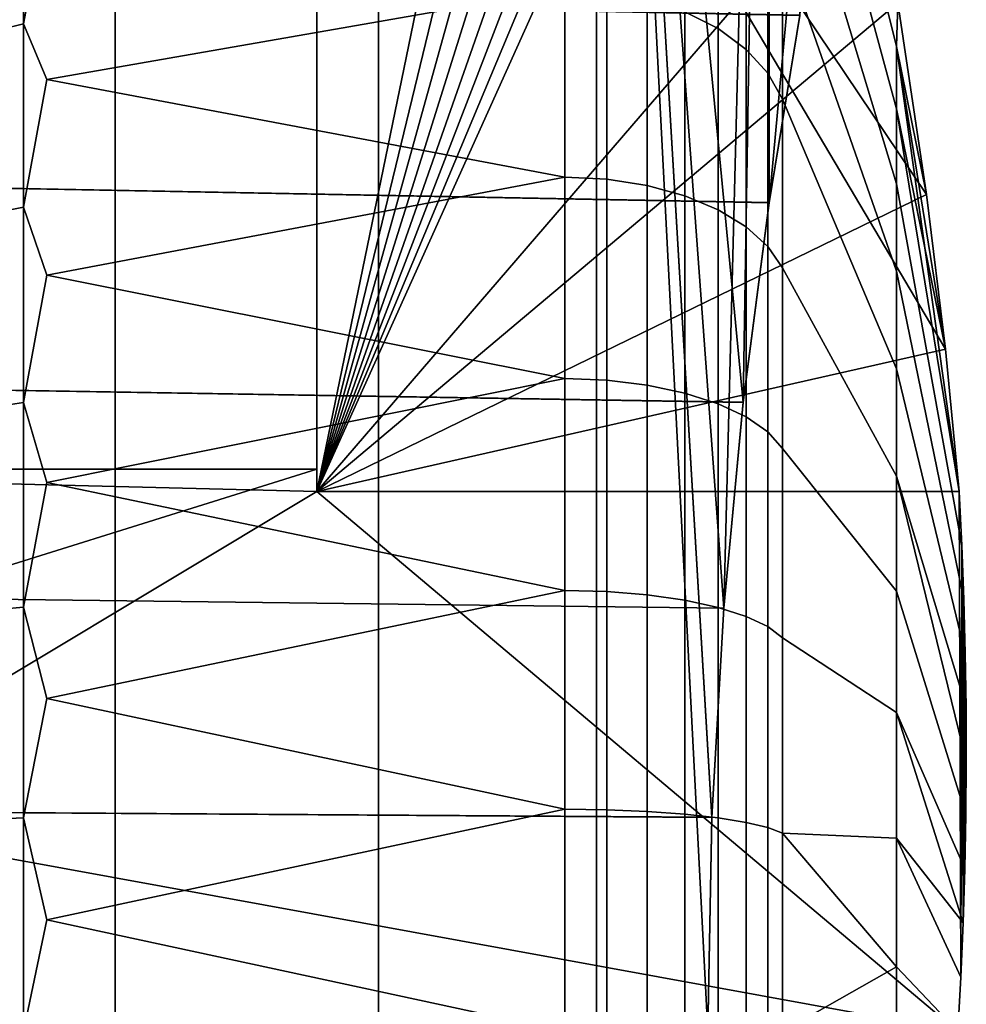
# Model space of a CAD drawing. Header units: metres. Extents: x -109 to 109, y -100 to 76.
# Tile 310 of 337: x 87.34 to 89.44, y 34.06 to 36.25. Entities that reach past the tile are written whole.
import ezdxf

# ---------------------------------------------------------------- set-up
doc = ezdxf.new("R2010")
doc.units = ezdxf.units.M
doc.layers.add('solid_21062310', color=7, linetype='CONTINUOUS')

msp = doc.modelspace()

# ---------------------------------------------------------------- linework, layer by layer
at = {"layer": 'solid_21062310'}
for points in [[(86.874825, 38.799999, -7.832941), (87.55188, 38.799999, -6.844851), (87.552811, 19.5, -6.843635), (86.874214, 19.5, -7.834266)], [(87.55188, 38.799999, 6.844851), (86.874825, 38.799999, 7.832941), (86.874214, 19.5, 7.834267), (87.552811, 19.5, 6.843635)], [(87.55188, 38.799999, -6.844851), (88.137276, 38.799999, -5.793441), (88.137115, 19.5, -5.794613), (87.552811, 19.5, -6.843635)], [(88.137276, 38.799999, 5.793441), (87.55188, 38.799999, 6.844851), (87.552811, 19.5, 6.843635), (88.137115, 19.5, 5.794613)], [(88.137276, 38.799999, -5.793441), (88.621597, 38.799999, -4.697328), (88.622131, 19.5, -4.696152), (88.137115, 19.5, -5.794613)], [(88.621597, 38.799999, 4.697328), (88.137276, 38.799999, 5.793441), (88.137115, 19.5, 5.794613), (88.622131, 19.5, 4.696152)], [(88.621597, 38.799999, -4.697328), (88.869316, 34, -4), (88.622131, 19.5, -4.696152)], [(88.869316, 34, 4), (88.621597, 38.799999, 4.697328), (88.622131, 19.5, 4.696152), (89.003731, 19.5, 3.557627)], [(88.621597, 38.799999, -4.697328), (88.878441, 34.476246, -3.971677), (88.869316, 34, -4)], [(88.621597, 38.799999, 4.697328), (88.869316, 34, 4), (88.878433, 34.476128, 3.971696)], [(88.621597, 38.799999, 4.697328), (88.878433, 34.476128, 3.971696), (88.905045, 34.941277, 3.887777)], [(88.621597, 38.799999, 4.697328), (88.905045, 34.941277, 3.887777), (88.948303, 35.398678, 3.746954)], [(88.621597, 38.799999, 4.697328), (88.948303, 35.398678, 3.746954), (89.005798, 35.842552, 3.550341), (89.003517, 38.799999, 3.556826)], [(88.621597, 38.799999, -4.697328), (89.003517, 38.799999, -3.556826), (88.90506, 34.941483, -3.887725), (88.878441, 34.476246, -3.971677)], [(89.003517, 38.799999, -3.556826), (88.948341, 35.398956, -3.746843), (88.90506, 34.941483, -3.887725)], [(89.003517, 38.799999, -3.556826), (89.005852, 35.842865, -3.550169), (88.948341, 35.398956, -3.746843)], [(89.003517, 38.799999, 3.556826), (89.005798, 35.842552, 3.550341), (89.074142, 36.259129, 3.30014)], [(89.278465, 38.799999, -2.389685), (89.005852, 35.842865, -3.550169), (89.003517, 38.799999, -3.556826)], [(89.278465, 38.799999, -2.389685), (89.074181, 36.259361, -3.299997), (89.005852, 35.842865, -3.550169)], [(88, 37.878143, 0.75), (89.291512, 36.28672, 0.75), (89.355385, 35.861038, 0.75)], [(88, 37.878143, 0.75), (89.355385, 35.861038, 0.75), (89.397682, 35.517159, 0.75)], [(88, 35.200962, 0.75), (88, 37.878143, 0.75), (89.397682, 35.517159, 0.75), (89.428215, 35.200962, 0.75)], [(88, 35.200962, -0.75), (88.551727, 37.878143, -0.75), (88, 37.878143, -0.75)], [(88.647392, 37.868362, -0.75), (88.551727, 37.878143, -0.75), (88, 35.200962, -0.75)], [(88, 35.25, 0.721688), (88, 37.878143, -0.75), (88, 37.878143, 0.75), (88, 35.200962, 0.75)], [(88, 35.200962, -0.75), (88, 37.878143, -0.75), (88, 35.25, -0.721688)], [(88, 35.25, 0.721688), (88, 35.25, -0.721688), (88, 37.878143, -0.75)], [(88.734398, 37.842934, -0.75), (88.647392, 37.868362, -0.75), (88, 35.200962, -0.75)], [(88.81617, 37.800709, -0.75), (88.734398, 37.842934, -0.75), (88, 35.200962, -0.75)], [(88.891411, 37.742184, -0.75), (88.81617, 37.800709, -0.75), (88, 35.200962, -0.75)], [(88.953056, 37.672215, -0.75), (88.891411, 37.742184, -0.75), (88, 35.200962, -0.75)], [(89.000641, 37.591137, -0.75), (88.953056, 37.672215, -0.75), (88, 35.200962, -0.75)], [(89.000641, 37.591137, -0.75), (88, 35.200962, -0.75), (89.035118, 37.498283, -0.75)], [(88, 35.200962, -0.75), (89.230507, 36.629456, -0.75), (89.035118, 37.498283, -0.75)], [(89.291512, 36.28672, -0.75), (89.288818, 36.189964, -1.035682), (89.035118, 37.208424, -1.583198), (89.035118, 37.379131, -1.175567)], [(89.291512, 36.28672, 0.75), (89.035118, 37.379131, 1.175567), (89.035118, 37.208424, 1.583198), (89.288818, 36.189964, 1.035682)], [(89.288818, 36.189964, -1.035682), (89.288818, 36.05172, -1.288034), (89.035118, 36.988762, -1.966673), (89.035118, 37.208424, -1.583198)], [(89.288818, 36.189964, 1.035682), (89.035118, 37.208424, 1.583198), (89.035118, 36.988762, 1.966673), (89.288818, 36.05172, 1.288034)], [(89.288818, 36.05172, -1.288034), (89.288818, 35.884525, -1.522215), (89.035118, 36.723499, -2.320141), (89.035118, 36.988762, -1.966673)], [(89.288818, 36.05172, 1.288034), (89.035118, 36.988762, 1.966673), (89.035118, 36.723499, 2.320141), (89.288818, 35.884525, 1.522215)], [(89.288818, 35.884525, -1.522215), (89.288818, 35.69075, -1.73492), (89.035118, 36.416679, -2.63821), (89.035118, 36.723499, -2.320141)], [(89.288818, 35.884525, 1.522215), (89.035118, 36.723499, 2.320141), (89.035118, 36.416679, 2.63821), (89.288818, 35.69075, 1.73492)], [(88, 35.200962, -0.75), (89.291512, 36.28672, -0.75), (89.230507, 36.629456, -0.75)], [(88.818512, 36.641293, 2.832445), (88.818512, 36.267292, 3.139834), (88.892723, 36.229626, 3.096475), (88.892723, 36.597755, 2.794826)], [(88.818512, 36.641293, -2.832445), (88.892723, 36.597755, -2.794826), (88.892723, 36.229626, -3.096475), (88.818512, 36.267292, -3.139834)], [(87.348442, 36.240017, 3.245222), (87.348442, 36.614853, 2.951557), (87.300133, 36.60162, 2.93662), (87.300133, 36.22868, 3.228799)], [(87.348442, 36.614853, -2.951557), (87.348442, 36.240017, -3.245222), (87.300133, 36.22868, -3.228799), (87.300133, 36.60162, -2.93662)], [(87.348442, 36.614853, -2.951557), (87.400002, 36.517822, -3.043529), (87.348442, 36.240017, -3.245222)], [(87.348442, 36.240017, 3.245222), (87.400002, 36.517822, 3.043529), (87.348442, 36.614853, 2.951557)], [(88.892723, 36.597755, 2.794826), (88.892723, 36.229626, 3.096475), (88.954956, 36.183559, 3.043332), (88.954956, 36.544502, 2.748692)], [(88.892723, 36.597755, -2.794826), (88.954956, 36.544502, -2.748692), (88.954956, 36.183559, -3.043332), (88.892723, 36.229626, -3.096475)], [(88.954956, 36.544502, 2.748692), (88.954956, 36.183559, 3.043332), (89.003036, 36.130642, 2.982307), (89.003036, 36.483326, 2.695715)], [(88.954956, 36.544502, -2.748692), (89.003036, 36.483326, -2.695715), (89.003036, 36.130642, -2.982307), (88.954956, 36.183559, -3.043332)], [(87.348442, 36.240017, -3.245222), (87.400002, 36.517822, -3.043529), (88.551727, 36.318066, -3.198293), (87.400002, 36.116512, -3.335096)], [(87.348442, 36.240017, 3.245222), (87.400002, 36.116512, 3.335096), (88.551727, 36.318066, 3.198293), (87.400002, 36.517822, 3.043529)], [(89.003036, 36.483326, -2.695715), (89.035118, 36.416679, -2.63821), (89.035118, 36.07299, -2.916026), (89.003036, 36.130642, -2.982307)], [(89.003036, 36.483326, 2.695715), (89.003036, 36.130642, 2.982307), (89.035118, 36.07299, 2.916026), (89.035118, 36.416679, 2.63821)], [(89.288818, 35.69075, -1.73492), (89.288818, 35.473118, -1.92315), (89.035118, 36.07299, -2.916026), (89.035118, 36.416679, -2.63821)], [(89.288818, 35.69075, 1.73492), (89.035118, 36.416679, 2.63821), (89.035118, 36.07299, 2.916026), (89.288818, 35.473118, 1.92315)], [(89.005852, 35.842865, -3.550169), (89.074181, 36.259361, -3.299997), (84.5, 36.350437, -3.236081), (84.5, 35.927643, -3.504838)], [(89.005798, 35.842552, 3.550341), (84.5, 35.927643, 3.504838), (84.5, 36.350437, 3.236081), (89.074142, 36.259129, 3.30014)], [(88.551727, 36.318066, -3.198293), (88.551727, 35.899731, -3.463166), (87.400002, 36.116512, -3.335096)], [(88.551727, 35.899731, 3.463166), (88.551727, 36.318066, 3.198293), (87.400002, 36.116512, 3.335096)], [(88.64492, 35.894962, -3.455788), (88.551727, 35.899731, -3.463166), (88.551727, 36.318066, -3.198293), (88.64492, 36.312283, -3.191663)], [(88.64492, 35.894962, 3.455788), (88.64492, 36.312283, 3.191663), (88.551727, 36.318066, 3.198293), (88.551727, 35.899731, 3.463166)], [(88.64492, 36.312283, 3.191663), (88.64492, 35.894962, 3.455788), (88.734932, 35.880852, 3.433861), (88.734932, 36.295166, 3.171941)], [(88.64492, 36.312283, -3.191663), (88.734932, 36.295166, -3.171941), (88.734932, 35.880852, -3.433861), (88.64492, 35.894962, -3.455788)], [(88.734932, 36.295166, 3.171941), (88.734932, 35.880852, 3.433861), (88.818512, 35.857868, 3.398162), (88.818512, 36.267292, 3.139834)], [(88.734932, 36.295166, -3.171941), (88.818512, 36.267292, -3.139834), (88.818512, 35.857868, -3.398162), (88.734932, 35.880852, -3.433861)], [(88, 35.200962, -0.75), (89.355385, 35.861038, -0.75), (89.291512, 36.28672, -0.75)], [(89.355385, 35.861038, -0.75), (89.288818, 36.189964, -1.035682), (89.291512, 36.28672, -0.75)], [(89.355385, 35.861038, 0.75), (89.291512, 36.28672, 0.75), (89.288818, 36.189964, 1.035682)], [(88.818512, 36.267292, 3.139834), (88.818512, 35.857868, 3.398162), (88.892723, 35.826809, 3.349949), (88.892723, 36.229626, 3.096475)], [(88.818512, 36.267292, -3.139834), (88.892723, 36.229626, -3.096475), (88.892723, 35.826809, -3.349949), (88.818512, 35.857868, -3.398162)], [(87.348442, 35.832516, 3.491565), (87.348442, 36.240017, 3.245222), (87.300133, 36.22868, 3.228799), (87.300133, 35.823242, 3.473895)], [(87.348442, 36.240017, -3.245222), (87.348442, 35.832516, -3.491565), (87.300133, 35.823242, -3.473895), (87.300133, 36.22868, -3.228799)], [(87.348442, 36.240017, -3.245222), (87.400002, 36.116512, -3.335096), (87.348442, 35.832516, -3.491565)], [(87.348442, 35.832516, 3.491565), (87.400002, 36.116512, 3.335096), (87.348442, 36.240017, 3.245222)], [(88.892723, 36.229626, 3.096475), (88.892723, 35.826809, 3.349949), (88.954956, 35.788826, 3.29088), (88.954956, 36.183559, 3.043332)], [(88.892723, 36.229626, -3.096475), (88.954956, 36.183559, -3.043332), (88.954956, 35.788826, -3.29088), (88.892723, 35.826809, -3.349949)], [(89.428215, 35.200962, -0.75), (89.288818, 36.05172, -1.288034), (89.288818, 36.189964, -1.035682)], [(89.397682, 35.517159, -0.75), (89.428215, 35.200962, -0.75), (89.288818, 36.189964, -1.035682)], [(89.355385, 35.861038, -0.75), (89.397682, 35.517159, -0.75), (89.288818, 36.189964, -1.035682)], [(89.355385, 35.861038, 0.75), (89.288818, 36.189964, 1.035682), (89.288818, 36.05172, 1.288034), (89.397682, 35.517159, 0.75)], [(88.954956, 36.183559, 3.043332), (88.954956, 35.788826, 3.29088), (89.003036, 35.745201, 3.223052), (89.003036, 36.130642, 2.982307)], [(88.954956, 36.183559, -3.043332), (89.003036, 36.130642, -2.982307), (89.003036, 35.745201, -3.223052), (88.954956, 35.788826, -3.29088)], [(89.003036, 36.130642, -2.982307), (89.035118, 36.07299, -2.916026), (89.035118, 35.69767, -3.14935), (89.003036, 35.745201, -3.223052)], [(89.003036, 36.130642, 2.982307), (89.003036, 35.745201, 3.223052), (89.035118, 35.69767, 3.14935), (89.035118, 36.07299, 2.916026)], [(87.348442, 35.832516, -3.491565), (87.400002, 36.116512, -3.335096), (88.551727, 35.899731, -3.463166), (87.400002, 35.681828, -3.574068)], [(87.348442, 35.832516, 3.491565), (87.400002, 35.681828, 3.574068), (88.551727, 35.899731, 3.463166), (87.400002, 36.116512, 3.335096)], [(89.288818, 35.473118, -1.92315), (89.288818, 35.234703, -2.084247), (89.035118, 35.69767, -3.14935), (89.035118, 36.07299, -2.916026)], [(89.288818, 35.473118, 1.92315), (89.035118, 36.07299, 2.916026), (89.035118, 35.69767, 3.14935), (89.288818, 35.234703, 2.084247)], [(89.428215, 35.200962, -0.75), (89.434143, 35.080811, -0.819369), (89.288818, 35.884525, -1.522215), (89.288818, 36.05172, -1.288034)], [(89.428215, 35.200962, 0.75), (89.288818, 36.05172, 1.288034), (89.288818, 35.884525, 1.522215), (89.434143, 35.080811, 0.819369)], [(89.428215, 35.200962, 0.75), (89.397682, 35.517159, 0.75), (89.288818, 36.05172, 1.288034)], [(88.948341, 35.398956, -3.746843), (89.005852, 35.842865, -3.550169), (84.5, 35.927643, -3.504838), (84.5, 35.472012, -3.718842)], [(88.948303, 35.398678, 3.746954), (84.5, 35.472012, 3.718842), (84.5, 35.927643, 3.504838), (89.005798, 35.842552, 3.550341)], [(88.551727, 35.899731, -3.463166), (88.551727, 35.45155, -3.673623), (87.400002, 35.681828, -3.574068)], [(88.551727, 35.45155, 3.673623), (88.551727, 35.899731, 3.463166), (87.400002, 35.681828, 3.574068)], [(88.64492, 35.447887, -3.665648), (88.551727, 35.45155, -3.673623), (88.551727, 35.899731, -3.463166), (88.64492, 35.894962, -3.455788)], [(88.64492, 35.447887, 3.665648), (88.64492, 35.894962, 3.455788), (88.551727, 35.899731, 3.463166), (88.551727, 35.45155, 3.673623)], [(88.64492, 35.894962, 3.455788), (88.64492, 35.447887, 3.665648), (88.734932, 35.437054, 3.641959), (88.734932, 35.880852, 3.433861)], [(88.64492, 35.894962, -3.455788), (88.734932, 35.880852, -3.433861), (88.734932, 35.437054, -3.641959), (88.64492, 35.447887, -3.665648)], [(88.734932, 35.880852, 3.433861), (88.734932, 35.437054, 3.641959), (88.818512, 35.419411, 3.603393), (88.818512, 35.857868, 3.398162)], [(88.734932, 35.880852, -3.433861), (88.818512, 35.857868, -3.398162), (88.818512, 35.419411, -3.603393), (88.734932, 35.437054, -3.641959)], [(89.434143, 35.080811, -0.819369), (89.43869, 34.960747, -0.888688), (89.288818, 35.69075, -1.73492), (89.288818, 35.884525, -1.522215)], [(89.434143, 35.080811, 0.819369), (89.288818, 35.884525, 1.522215), (89.288818, 35.69075, 1.73492), (89.43869, 34.960747, 0.888688)], [(88, 35.200962, -0.75), (89.397682, 35.517159, -0.75), (89.355385, 35.861038, -0.75)], [(88.818512, 35.857868, 3.398162), (88.818512, 35.419411, 3.603393), (88.892723, 35.395573, 3.551306), (88.892723, 35.826809, 3.349949)], [(88.818512, 35.857868, -3.398162), (88.892723, 35.826809, -3.349949), (88.892723, 35.395573, -3.551306), (88.818512, 35.419411, -3.603393)], [(87.348442, 35.398293, 3.686993), (87.348442, 35.832516, 3.491565), (87.300133, 35.823242, 3.473895), (87.300133, 35.391216, 3.668334)], [(87.348442, 35.832516, -3.491565), (87.348442, 35.398293, -3.686993), (87.300133, 35.391216, -3.668334), (87.300133, 35.823242, -3.473895)], [(87.348442, 35.832516, -3.491565), (87.400002, 35.681828, -3.574068), (87.348442, 35.398293, -3.686993)], [(87.348442, 35.398293, 3.686993), (87.400002, 35.681828, 3.574068), (87.348442, 35.832516, 3.491565)], [(88.892723, 35.826809, 3.349949), (88.892723, 35.395573, 3.551306), (88.954956, 35.366417, 3.487506), (88.954956, 35.788826, 3.29088)], [(88.892723, 35.826809, -3.349949), (88.954956, 35.788826, -3.29088), (88.954956, 35.366417, -3.487506), (88.892723, 35.395573, -3.551306)], [(88.954956, 35.788826, 3.29088), (88.954956, 35.366417, 3.487506), (89.003036, 35.332932, 3.414247), (89.003036, 35.745201, 3.223052)], [(88.954956, 35.788826, -3.29088), (89.003036, 35.745201, -3.223052), (89.003036, 35.332932, -3.414247), (88.954956, 35.366417, -3.487506)], [(89.003036, 35.745201, -3.223052), (89.035118, 35.69767, -3.14935), (89.035118, 35.296452, -3.334623), (89.003036, 35.332932, -3.414247)], [(89.003036, 35.745201, 3.223052), (89.003036, 35.332932, 3.414247), (89.035118, 35.296452, 3.334623), (89.035118, 35.69767, 3.14935)], [(87.348442, 35.398293, -3.686993), (87.400002, 35.681828, -3.574068), (88.551727, 35.45155, -3.673623), (87.400002, 35.220615, -3.756674)], [(87.348442, 35.398293, 3.686993), (87.400002, 35.220615, 3.756674), (88.551727, 35.45155, 3.673623), (87.400002, 35.681828, 3.574068)], [(89.288818, 35.234703, -2.084247), (89.288818, 34.97887, -2.21594), (89.035118, 35.296452, -3.334623), (89.035118, 35.69767, -3.14935)], [(89.288818, 35.234703, 2.084247), (89.035118, 35.69767, 3.14935), (89.035118, 35.296452, 3.334623), (89.288818, 34.97887, 2.21594)], [(89.43869, 34.960747, -0.888688), (89.441856, 34.840775, -0.957955), (89.288818, 35.473118, -1.92315), (89.288818, 35.69075, -1.73492)], [(89.43869, 34.960747, 0.888688), (89.288818, 35.69075, 1.73492), (89.288818, 35.473118, 1.92315), (89.441856, 34.840775, 0.957955)], [(88, 35.200962, -0.75), (89.428215, 35.200962, -0.75), (89.397682, 35.517159, -0.75)], [(88.90506, 34.941483, -3.887725), (88.948341, 35.398956, -3.746843), (84.5, 35.472012, -3.718842), (84.5, 34.99522, -3.874211)], [(88.905045, 34.941277, 3.887777), (84.5, 34.99522, 3.874211), (84.5, 35.472012, 3.718842), (88.948303, 35.398678, 3.746954)], [(89.441856, 34.840775, -0.957955), (89.443649, 34.720894, -1.027168), (89.288818, 35.234703, -2.084247), (89.288818, 35.473118, -1.92315)], [(89.441856, 34.840775, 0.957955), (89.288818, 35.473118, 1.92315), (89.288818, 35.234703, 2.084247), (89.443649, 34.720894, 1.027168)], [(88.551727, 35.45155, -3.673623), (88.551727, 34.98056, -3.826356), (87.400002, 35.220615, -3.756674)], [(88.551727, 34.98056, 3.826356), (88.551727, 35.45155, 3.673623), (87.400002, 35.220615, 3.756674)], [(88.64492, 34.978077, -3.817947), (88.551727, 34.98056, -3.826356), (88.551727, 35.45155, -3.673623), (88.64492, 35.447887, -3.665648)], [(88.64492, 34.978077, 3.817947), (88.64492, 35.447887, 3.665648), (88.551727, 35.45155, 3.673623), (88.551727, 34.98056, 3.826356)], [(88.64492, 35.447887, 3.665648), (88.64492, 34.978077, 3.817947), (88.734932, 34.970734, 3.792976), (88.734932, 35.437054, 3.641959)], [(88.64492, 35.447887, -3.665648), (88.734932, 35.437054, -3.641959), (88.734932, 34.970734, -3.792976), (88.64492, 34.978077, -3.817947)], [(88.734932, 35.437054, 3.641959), (88.734932, 34.970734, 3.792976), (88.818512, 34.958778, 3.752321), (88.818512, 35.419411, 3.603393)], [(88.734932, 35.437054, -3.641959), (88.818512, 35.419411, -3.603393), (88.818512, 34.958778, -3.752321), (88.734932, 34.970734, -3.792976)], [(88.818512, 35.419411, 3.603393), (88.818512, 34.958778, 3.752321), (88.892723, 34.942619, 3.697412), (88.892723, 35.395573, 3.551306)], [(88.818512, 35.419411, -3.603393), (88.892723, 35.395573, -3.551306), (88.892723, 34.942619, -3.697412), (88.818512, 34.958778, -3.752321)], [(87.348442, 34.94368, 3.828656), (87.348442, 35.398293, 3.686993), (87.300133, 35.391216, 3.668334), (87.300133, 34.938904, 3.80928)], [(87.348442, 35.398293, -3.686993), (87.348442, 34.94368, -3.828656), (87.300133, 34.938904, -3.80928), (87.300133, 35.391216, -3.668334)], [(87.348442, 35.398293, -3.686993), (87.400002, 35.220615, -3.756674), (87.348442, 34.94368, -3.828656)], [(87.348442, 34.94368, 3.828656), (87.400002, 35.220615, 3.756674), (87.348442, 35.398293, 3.686993)], [(88.892723, 35.395573, 3.551306), (88.892723, 34.942619, 3.697412), (88.954956, 34.922863, 3.630167), (88.954956, 35.366417, 3.487506)], [(88.892723, 35.395573, -3.551306), (88.954956, 35.366417, -3.487506), (88.954956, 34.922863, -3.630167), (88.892723, 34.942619, -3.697412)], [(88.954956, 35.366417, 3.487506), (88.954956, 34.922863, 3.630167), (89.003036, 34.900173, 3.552954), (89.003036, 35.332932, 3.414247)], [(88.954956, 35.366417, -3.487506), (89.003036, 35.332932, -3.414247), (89.003036, 34.900173, -3.552954), (88.954956, 34.922863, -3.630167)], [(89.003036, 35.332932, -3.414247), (89.035118, 35.296452, -3.334623), (89.035118, 34.875446, -3.469018), (89.003036, 34.900173, -3.552954)], [(89.003036, 35.332932, 3.414247), (89.003036, 34.900173, 3.552954), (89.035118, 34.875446, 3.469018), (89.035118, 35.296452, 3.334623)], [(89.288818, 34.97887, -2.21594), (89.288818, 34.709229, -2.316371), (89.035118, 34.875446, -3.469018), (89.035118, 35.296452, -3.334623)], [(89.288818, 34.97887, 2.21594), (89.035118, 35.296452, 3.334623), (89.035118, 34.875446, 3.469018), (89.288818, 34.709229, 2.316371)], [(88, 35.200962, -0.75), (86, 35.25, -0.721688), (86, 34.625, -1.082532), (89.4254, 34, -1.443376)], [(86, 35.25, 0.721688), (88, 35.25, 0.721688), (86, 34.625, 1.082532)], [(88, 35.200962, 0.75), (86, 34, 1.443376), (86, 34.625, 1.082532), (88, 35.25, 0.721688)], [(86, 35.25, -0.721688), (88, 35.25, -0.721688), (86, 35.25)], [(88, 35.25, 0.721688), (86, 35.25, 0.721688), (86, 35.25), (88, 35.25, -0.721688)], [(86, 35.25, -0.721688), (88, 35.200962, -0.75), (88, 35.25, -0.721688)], [(89.443108, 34.481464, -1.165401), (89.288818, 34.97887, -2.21594), (89.288818, 35.234703, -2.084247), (89.444054, 34.601082, -1.096341)], [(89.443649, 34.720894, -1.027168), (89.444054, 34.601082, -1.096341), (89.288818, 35.234703, -2.084247)], [(89.443108, 34.481464, 1.165401), (89.444054, 34.601082, 1.096341), (89.288818, 35.234703, 2.084247), (89.288818, 34.97887, 2.21594)], [(89.444054, 34.601082, 1.096341), (89.443649, 34.720894, 1.027168), (89.288818, 35.234703, 2.084247)], [(88, 35.200962, 0.75), (89.4254, 34, 1.443376), (86, 34, 1.443376)], [(87.348442, 34.94368, -3.828656), (87.400002, 35.220615, -3.756674), (88.551727, 34.98056, -3.826356), (87.400002, 34.740154, -3.880035)], [(87.348442, 34.94368, 3.828656), (87.400002, 34.740154, 3.880035), (88.551727, 34.98056, 3.826356), (87.400002, 35.220615, 3.756674)], [(88, 35.200962, -0.75), (89.4254, 34, -1.443376), (89.431923, 34.121029, -1.3735), (89.428215, 35.200962, -0.75)], [(88, 35.200962, 0.75), (89.428215, 35.200962, 0.75), (89.431923, 34.121029, 1.3735), (89.4254, 34, 1.443376)], [(89.428215, 35.200962, -0.75), (89.431923, 34.121029, -1.3735), (89.434143, 35.080811, -0.819369)], [(89.431923, 34.121029, 1.3735), (89.428215, 35.200962, 0.75), (89.434143, 35.080811, 0.819369)], [(89.434143, 35.080811, -0.819369), (89.431923, 34.121029, -1.3735), (89.43705, 34.24165, -1.303859)], [(89.431923, 34.121029, 1.3735), (89.434143, 35.080811, 0.819369), (89.43705, 34.24165, 1.303859)], [(89.434143, 35.080811, -0.819369), (89.43705, 34.24165, -1.303859), (89.43869, 34.960747, -0.888688)], [(89.43705, 34.24165, 1.303859), (89.434143, 35.080811, 0.819369), (89.43869, 34.960747, 0.888688)], [(88.878441, 34.476246, -3.971677), (88.90506, 34.941483, -3.887725), (84.5, 34.99522, -3.874211), (84.5, 34.505737, -3.967438)], [(88.878433, 34.476128, 3.971696), (84.5, 34.505737, 3.967438), (84.5, 34.99522, 3.874211), (88.905045, 34.941277, 3.887777)], [(88.551727, 34.98056, -3.826356), (88.551727, 34.494164, -3.918967), (87.400002, 34.740154, -3.880035)], [(88.551727, 34.494164, 3.918967), (88.551727, 34.98056, 3.826356), (87.400002, 34.740154, 3.880035)], [(88.64492, 34.492908, -3.910294), (88.551727, 34.494164, -3.918967), (88.551727, 34.98056, -3.826356), (88.64492, 34.978077, -3.817947)], [(88.64492, 34.492908, 3.910294), (88.64492, 34.978077, 3.817947), (88.551727, 34.98056, 3.826356), (88.551727, 34.494164, 3.918967)], [(88.64492, 34.978077, 3.817947), (88.64492, 34.492908, 3.910294), (88.734932, 34.489201, 3.884543), (88.734932, 34.970734, 3.792976)], [(88.64492, 34.978077, -3.817947), (88.734932, 34.970734, -3.792976), (88.734932, 34.489201, -3.884543), (88.64492, 34.492908, -3.910294)], [(88.734932, 34.970734, 3.792976), (88.734932, 34.489201, 3.884543), (88.818512, 34.483166, 3.84262), (88.818512, 34.958778, 3.752321)], [(88.734932, 34.970734, -3.792976), (88.818512, 34.958778, -3.752321), (88.818512, 34.483166, -3.84262), (88.734932, 34.489201, -3.884543)], [(89.440781, 34.36182, -1.234479), (89.288818, 34.709229, -2.316371), (89.288818, 34.97887, -2.21594), (89.443108, 34.481464, -1.165401)], [(89.440781, 34.36182, 1.234479), (89.443108, 34.481464, 1.165401), (89.288818, 34.97887, 2.21594), (89.288818, 34.709229, 2.316371)], [(89.43869, 34.960747, -0.888688), (89.43705, 34.24165, -1.303859), (89.440781, 34.36182, -1.234479)], [(89.43705, 34.24165, 1.303859), (89.43869, 34.960747, 0.888688), (89.440781, 34.36182, 1.234479)], [(89.43869, 34.960747, -0.888688), (89.440781, 34.36182, -1.234479), (89.441856, 34.840775, -0.957955)], [(89.440781, 34.36182, 1.234479), (89.43869, 34.960747, 0.888688), (89.441856, 34.840775, 0.957955)], [(87.348442, 34.475304, 3.914489), (87.348442, 34.94368, 3.828656), (87.300133, 34.938904, 3.80928), (87.300133, 34.4729, 3.894678)], [(87.348442, 34.94368, -3.828656), (87.348442, 34.475304, -3.914489), (87.300133, 34.4729, -3.894678), (87.300133, 34.938904, -3.80928)], [(87.348442, 34.94368, -3.828656), (87.400002, 34.740154, -3.880035), (87.348442, 34.475304, -3.914489)], [(87.348442, 34.475304, 3.914489), (87.400002, 34.740154, 3.880035), (87.348442, 34.94368, 3.828656)], [(88.818512, 34.958778, 3.752321), (88.818512, 34.483166, 3.84262), (88.892723, 34.475006, 3.785995), (88.892723, 34.942619, 3.697412)], [(88.818512, 34.958778, -3.752321), (88.892723, 34.942619, -3.697412), (88.892723, 34.475006, -3.785995), (88.818512, 34.483166, -3.84262)], [(88.892723, 34.942619, 3.697412), (88.892723, 34.475006, 3.785995), (88.954956, 34.465031, 3.716657), (88.954956, 34.922863, 3.630167)], [(88.892723, 34.942619, -3.697412), (88.954956, 34.922863, -3.630167), (88.954956, 34.465031, -3.716657), (88.892723, 34.475006, -3.785995)], [(88.954956, 34.922863, 3.630167), (88.954956, 34.465031, 3.716657), (89.003036, 34.453571, 3.637041), (89.003036, 34.900173, 3.552954)], [(88.954956, 34.922863, -3.630167), (89.003036, 34.900173, -3.552954), (89.003036, 34.453571, -3.637041), (88.954956, 34.465031, -3.716657)], [(89.003036, 34.900173, -3.552954), (89.035118, 34.875446, -3.469018), (89.035118, 34.44109, -3.550484), (89.003036, 34.453571, -3.637041)], [(89.003036, 34.900173, 3.552954), (89.003036, 34.453571, 3.637041), (89.035118, 34.44109, 3.550484), (89.035118, 34.875446, 3.469018)], [(89.288818, 34.709229, -2.316371), (89.288818, 34.429577, -2.384123), (89.035118, 34.44109, -3.550484), (89.035118, 34.875446, -3.469018)], [(89.288818, 34.709229, 2.316371), (89.035118, 34.875446, 3.469018), (89.035118, 34.44109, 3.550484), (89.288818, 34.429577, 2.384123)], [(89.441856, 34.840775, -0.957955), (89.440781, 34.36182, -1.234479), (89.443108, 34.481464, -1.165401)], [(89.440781, 34.36182, 1.234479), (89.441856, 34.840775, 0.957955), (89.443108, 34.481464, 1.165401)], [(89.441856, 34.840775, -0.957955), (89.443108, 34.481464, -1.165401), (89.443649, 34.720894, -1.027168)], [(89.443108, 34.481464, 1.165401), (89.441856, 34.840775, 0.957955), (89.443649, 34.720894, 1.027168)], [(87.348442, 34.475304, -3.914489), (87.400002, 34.740154, -3.880035), (88.551727, 34.494164, -3.918967), (87.400002, 34.248024, -3.942206)], [(87.348442, 34.475304, 3.914489), (87.400002, 34.248024, 3.942206), (88.551727, 34.494164, 3.918967), (87.400002, 34.740154, 3.880035)], [(89.443649, 34.720894, -1.027168), (89.443108, 34.481464, -1.165401), (89.444054, 34.601082, -1.096341)], [(89.443108, 34.481464, 1.165401), (89.443649, 34.720894, 1.027168), (89.444054, 34.601082, 1.096341)], [(89.431923, 34.121029, -1.3735), (89.288818, 34.429577, -2.384123), (89.288818, 34.709229, -2.316371), (89.43705, 34.24165, -1.303859)], [(89.440781, 34.36182, -1.234479), (89.43705, 34.24165, -1.303859), (89.288818, 34.709229, -2.316371)], [(89.43705, 34.24165, 1.303859), (89.440781, 34.36182, 1.234479), (89.288818, 34.709229, 2.316371), (89.288818, 34.429577, 2.384123)], [(86, 34, -1.443376), (89.4254, 34, -1.443376), (86, 34.625, -1.082532)], [(88.878433, 34.476128, 3.971696), (88.869316, 34, 4), (84.5, 34, 4), (84.5, 34.505737, 3.967438)], [(84.5, 34.505737, -3.967438), (84.5, 34, -4), (88.869316, 34, -4), (88.878441, 34.476246, -3.971677)], [(88.551727, 34.494164, -3.918967), (88.551727, 34, -3.95), (87.400002, 34.248024, -3.942206)], [(88.551727, 34, 3.95), (88.551727, 34.494164, 3.918967), (87.400002, 34.248024, 3.942206)], [(88.64492, 34.492908, -3.910294), (88.64492, 34, -3.941238), (88.551727, 34, -3.95), (88.551727, 34.494164, -3.918967)], [(88.64492, 34, 3.941238), (88.64492, 34.492908, 3.910294), (88.551727, 34.494164, 3.918967), (88.551727, 34, 3.95)], [(88.64492, 34.492908, 3.910294), (88.64492, 34, 3.941238), (88.734932, 34, 3.915226), (88.734932, 34.489201, 3.884543)], [(88.64492, 34, -3.941238), (88.64492, 34.492908, -3.910294), (88.734932, 34.489201, -3.884543), (88.734932, 34, -3.915226)], [(88.734932, 34.489201, 3.884543), (88.734932, 34, 3.915226), (88.818512, 34, 3.872877), (88.818512, 34.483166, 3.84262)], [(88.734932, 34, -3.915226), (88.734932, 34.489201, -3.884543), (88.818512, 34.483166, -3.84262), (88.818512, 34, -3.872877)], [(88.818512, 34.483166, 3.84262), (88.818512, 34, 3.872877), (88.892723, 34, 3.815677), (88.892723, 34.475006, 3.785995)], [(88.818512, 34, -3.872877), (88.818512, 34.483166, -3.84262), (88.892723, 34.475006, -3.785995), (88.892723, 34, -3.815677)], [(87.348442, 34, 3.943239), (87.348442, 34.475304, 3.914489), (87.300133, 34.4729, 3.894678), (87.300133, 34, 3.923284)], [(87.348442, 34.475304, -3.914489), (87.348442, 34, -3.943239), (87.300133, 34, -3.923284), (87.300133, 34.4729, -3.894678)], [(87.348442, 34.475304, -3.914489), (87.400002, 34.248024, -3.942206), (87.348442, 34, -3.943239)], [(87.348442, 34, 3.943239), (87.400002, 34.248024, 3.942206), (87.348442, 34.475304, 3.914489)], [(88.892723, 34.475006, 3.785995), (88.892723, 34, 3.815677), (88.954956, 34, 3.745636), (88.954956, 34.465031, 3.716657)], [(88.892723, 34, -3.815677), (88.892723, 34.475006, -3.785995), (88.954956, 34.465031, -3.716657), (88.954956, 34, -3.745636)], [(88.954956, 34.465031, 3.716657), (88.954956, 34, 3.745636), (89.003036, 34, 3.665214), (89.003036, 34.453571, 3.637041)], [(88.954956, 34, -3.745636), (88.954956, 34.465031, -3.716657), (89.003036, 34.453571, -3.637041), (89.003036, 34, -3.665214)], [(89.003036, 34, -3.665214), (89.003036, 34.453571, -3.637041), (89.035118, 34.44109, -3.550484), (89.035118, 34, -3.577778)], [(89.003036, 34.453571, 3.637041), (89.003036, 34, 3.665214), (89.035118, 34, 3.577778), (89.035118, 34.44109, 3.550484)], [(89.288818, 33.856133, -2.418239), (89.035118, 34, -3.577778), (89.035118, 34.44109, -3.550484), (89.288818, 34.143871, -2.418239)], [(89.288818, 34.429577, -2.384123), (89.288818, 34.143871, -2.418239), (89.035118, 34.44109, -3.550484)], [(89.288818, 34.429577, 2.384123), (89.035118, 34.44109, 3.550484), (89.035118, 34, 3.577778), (89.288818, 34.143871, 2.418239)], [(89.4254, 34, -1.443376), (89.288818, 34.143871, -2.418239), (89.288818, 34.429577, -2.384123), (89.431923, 34.121029, -1.3735)], [(89.4254, 34, 1.443376), (89.431923, 34.121029, 1.3735), (89.288818, 34.429577, 2.384123), (89.288818, 34.143871, 2.418239)], [(89.431923, 34.121029, 1.3735), (89.43705, 34.24165, 1.303859), (89.288818, 34.429577, 2.384123)], [(87.348442, 34, -3.943239), (87.400002, 34.248024, -3.942206), (88.551727, 34, -3.95), (87.400002, 33.751976, -3.942206)], [(87.348442, 34, 3.943239), (87.400002, 33.751976, 3.942206), (88.551727, 34, 3.95), (87.400002, 34.248024, 3.942206)], [(89.288818, 34.143871, 2.418239), (89.035118, 34, 3.577778), (89.035118, 33.55891, 3.550484), (89.288818, 33.856133, 2.418239)], [(89.4254, 34, -1.443376), (89.288818, 33.856133, -2.418239), (89.288818, 34.143871, -2.418239)], [(89.4254, 34, 1.443376), (89.288818, 34.143871, 2.418239), (89.288818, 33.856133, 2.418239)]]:
    msp.add_3dface(points, dxfattribs=at)

doc.saveas('drawing.dxf')
